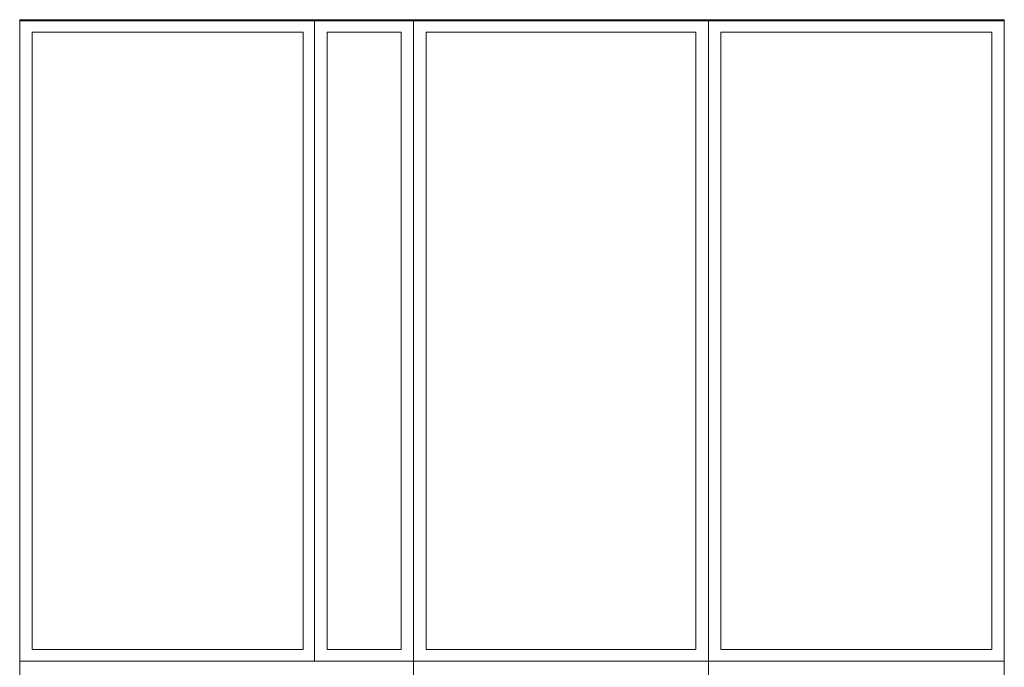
# Model space of a CAD drawing. Header units: millimetres. Extents: x -14047 to 49934, y -21523 to 14989.
# Tile 415 of 580: x 20704 to 21104, y 13208 to 13470. Entities that reach past the tile are written whole.
import ezdxf

# ---------------------------------------------------------------- set-up
doc = ezdxf.new("R2010")
doc.units = ezdxf.units.MM
doc.layers.add('C00-00-00', color=7, linetype='Continuous')

msp = doc.modelspace()

# ---------------------------------------------------------------- linework, layer by layer
at = {"layer": 'C00-00-00', "lineweight": 0}
for points in [[(20704.288, 13470.491), (20704.288, 13210.141), (20824.091, 13210.141), (20824.091, 13470.491)], [(20824.091, 13470.491), (20824.091, 13210.141), (20864.308, 13210.141), (20864.308, 13470.491)], [(20824.091, 13470.491), (20824.091, 13210.141), (20864.308, 13210.141), (20864.308, 13470.491)], [(20864.308, 13470.491), (20864.308, 13210.141), (20984.111, 13210.141), (20984.111, 13470.491)], [(20984.111, 13470.491), (20984.111, 13210.141), (21104.338, 13210.141), (21104.338, 13470.491)], [(20709.368, 13465.411), (20709.368, 13214.797), (20819.434, 13214.797), (20819.434, 13465.411)], [(20829.171, 13465.411), (20829.171, 13214.797), (20859.228, 13214.797), (20859.228, 13465.411)], [(20869.388, 13465.411), (20869.388, 13214.797), (20979.031, 13214.797), (20979.031, 13465.411)], [(20989.191, 13465.411), (20989.191, 13214.797), (21099.258, 13214.797), (21099.258, 13465.411)]]:
    msp.add_lwpolyline(points, close=True, dxfattribs=at)
for points in [[(20704.288, 13470.067), (21104.338, 13470.067)], [(21104.338, 13470.067), (21104.338, 12830.834)], [(21104.338, 13143.254), (21104.338, 13120.817), (20704.288, 13120.817), (20704.288, 13210.141), (21104.338, 13210.141), (21104.338, 13180.084)], [(20864.308, 13120.817), (20864.308, 13210.141)], [(20984.111, 13120.817), (20984.111, 13210.141)]]:
    msp.add_lwpolyline(points, dxfattribs=at)

doc.saveas('drawing.dxf')
